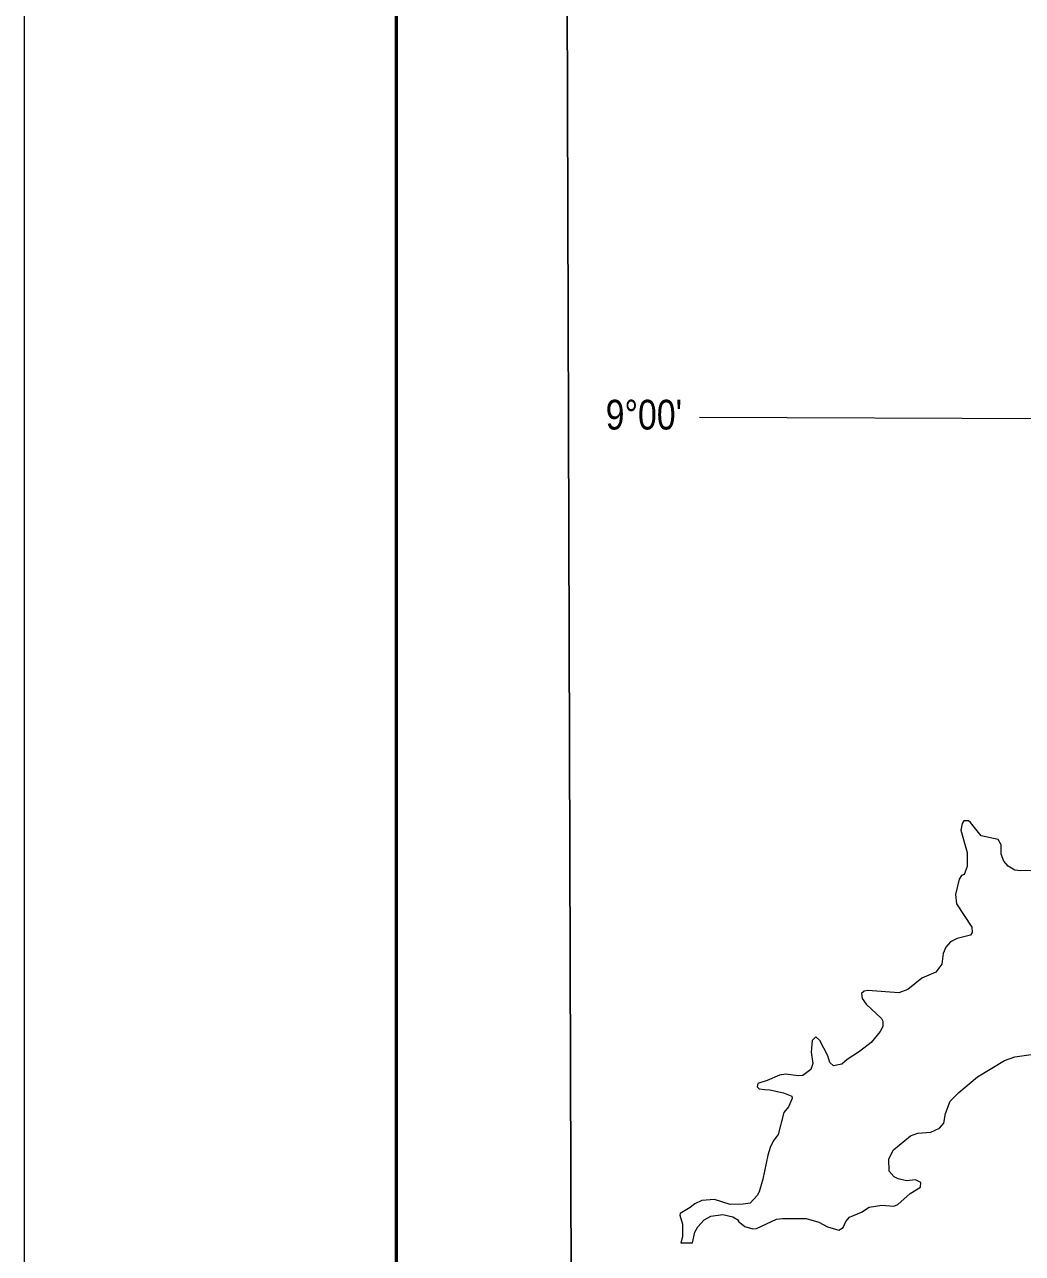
# Model space of a CAD drawing. Extents: x 553962 to 842807, y 8883888 to 9032388.
# Drawn here: x 553962 to 570734, y 8991098 to 9011743 of the extents above; entities that cross this region are included whole.
import ezdxf
from ezdxf.enums import TextEntityAlignment as Align

# ---------------------------------------------------------------- set-up
doc = ezdxf.new("R2010")
doc.units = 0
doc.header["$LTSCALE"] = 150
for name, color, linetype, lineweight in [('1', 7, 'Continuous', 13), ('25', 7, 'Continuous', 13), ('3', 7, 'Continuous', 13)]:
    doc.layers.add(name, color=color, linetype=linetype, lineweight=lineweight)
doc.layers.add('46', color=7, linetype='Continuous')

msp = doc.modelspace()

# ---------------------------------------------------------------- linework, layer by layer
at = {"layer": '1'}
msp.add_lwpolyline([(565303.2, 9005146.6), (664889.8, 9004806.7), (719872.1, 9004543.9), (790635.8, 9004109)], dxfattribs=at)
at = {"layer": '25'}
for points in [[(570879.9, 8997529.3), (570707.2, 8997522.8), (570605.6, 8997535.8), (570495.4, 8997602.8), (570421.8, 8997687.3), (570378.7, 8997803.8), (570376.4, 8997959.5), (570326.5, 8998050.2), (570039.3, 8998110.8), (569862.2, 8998339.7), (569828.8, 8998363.9), (569747.5, 8998367.9), (569719.3, 8998318.1), (569695.6, 8998210), (569803.5, 8997832.4), (569805.7, 8997600.4), (569753.7, 8997466.5), (569708.6, 8997447), (569671.8, 8997384.4), (569607, 8997125.3), (569624.2, 8996969.4), (569883.5, 8996580.5), (569890, 8996489.7), (569862.1, 8996442.2), (569634.2, 8996387.6), (569524.8, 8996331.6), (569444.9, 8996241), (569401.6, 8996135.2), (569377.7, 8995955.6), (569276.2, 8995821.7), (569042.7, 8995719.9), (568806.8, 8995531.7), (568653.5, 8995475.6), (568134.7, 8995512.3), (568072.2, 8995501.6), (568030.8, 8995462.5), (568041.7, 8995378.5), (568108.6, 8995287.8), (568364, 8995043), (568387.6, 8994997.6), (568385.5, 8994911.7), (568342.3, 8994825.1), (568190.7, 8994643.1), (567996.1, 8994487.5), (567788.8, 8994357.9), (567698, 8994275.9), (567560, 8994252.1), (567499.2, 8994304.1), (567462.2, 8994418.7), (567330.6, 8994677.7), (567263.6, 8994734), (567200.7, 8994675.1), (567183.6, 8994478), (567209.4, 8994288.5), (567174.9, 8994185.2), (567041.5, 8994087.6), (566962.8, 8994081.3), (566755.8, 8994109.3), (566652.7, 8994094.4), (566443.9, 8994001.2), (566287.2, 8993950.5), (566277.5, 8993895.3), (566309.1, 8993863.6), (566406.3, 8993853.8)], [(570879.9, 8997529.3), (570707.2, 8997522.8), (570605.6, 8997535.8), (570495.4, 8997602.8), (570421.8, 8997687.3), (570378.7, 8997803.8), (570376.4, 8997959.5), (570326.5, 8998050.2), (570039.3, 8998110.8), (569862.2, 8998339.7), (569828.8, 8998363.9), (569747.5, 8998367.9), (569719.3, 8998318.1), (569695.6, 8998210), (569803.5, 8997832.4), (569805.7, 8997600.4), (569753.7, 8997466.5), (569708.6, 8997447), (569671.8, 8997384.4), (569607, 8997125.3), (569624.2, 8996969.4), (569883.5, 8996580.5), (569890, 8996489.7), (569862.1, 8996442.2), (569634.2, 8996387.6), (569524.8, 8996331.6), (569444.9, 8996241), (569401.6, 8996135.2), (569377.7, 8995955.6), (569276.2, 8995821.7), (569042.7, 8995719.9), (568806.8, 8995531.7), (568653.5, 8995475.6), (568134.7, 8995512.3), (568072.2, 8995501.6), (568030.8, 8995462.5), (568041.7, 8995378.5), (568108.6, 8995287.8), (568364, 8995043), (568387.6, 8994997.6), (568385.5, 8994911.7), (568342.3, 8994825.1), (568190.7, 8994643.1), (567996.1, 8994487.5), (567788.8, 8994357.9), (567698, 8994275.9), (567560, 8994252.1), (567499.2, 8994304.1), (567462.2, 8994418.7), (567330.6, 8994677.7), (567263.6, 8994734), (567200.7, 8994675.1), (567183.6, 8994478), (567209.4, 8994288.5), (567174.9, 8994185.2), (567041.5, 8994087.6), (566962.8, 8994081.3), (566755.8, 8994109.3), (566652.7, 8994094.4), (566443.9, 8994001.2), (566287.2, 8993950.5), (566277.5, 8993895.3), (566309.1, 8993863.6), (566406.3, 8993853.8)], [(568487.1, 8992684.5), (568569.1, 8992838), (568854.8, 8993074), (568977.6, 8993117), (569194, 8993136.6), (569341.2, 8993199.5), (569413.7, 8993286.4), (569438.4, 8993446), (569516.9, 8993653.7), (569666.9, 8993803.6), (569976.6, 8994064), (570432.9, 8994338.6), (570607.5, 8994403.3), (571593.3, 8994539.5)], [(568487.1, 8992684.5), (568569.1, 8992838), (568854.8, 8993074), (568977.6, 8993117), (569194, 8993136.6), (569341.2, 8993199.5), (569413.7, 8993286.4), (569438.4, 8993446), (569516.9, 8993653.7), (569666.9, 8993803.6), (569976.6, 8994064), (570432.9, 8994338.6), (570607.5, 8994403.3), (571593.3, 8994539.5)], [(566406.3, 8993853.8), (566487.5, 8993845.6), (566720.4, 8993798.2), (566856.8, 8993741.9), (566861.3, 8993701.1), (566803.3, 8993560.8), (566725.3, 8993467.3), (566628, 8993095.8), (566556.6, 8993002.5), (566500.5, 8992892.5), (566452.8, 8992749.4), (566371.7, 8992344.8), (566307.9, 8992133.6), (566273.3, 8992070.6), (566159, 8991941.3), (566037.8, 8991923.8), (565822.3, 8991921.6), (565557.9, 8992003.8), (565347.2, 8991985.1), (565224.8, 8991932.3), (565151.5, 8991872), (564980.8, 8991770.3), (564976.4, 8991740.3), (564976.4, 8991740.3), (565017.4, 8991591.1), (565017.4, 8991374.7), (564994.9, 8991274.5), (565186.5, 8991274.5)], [(566406.3, 8993853.8), (566487.5, 8993845.6), (566720.4, 8993798.2), (566856.8, 8993741.9), (566861.3, 8993701.1), (566803.3, 8993560.8), (566725.3, 8993467.3), (566628, 8993095.8), (566556.6, 8993002.5), (566500.5, 8992892.5), (566452.8, 8992749.4), (566371.7, 8992344.8), (566307.9, 8992133.6), (566273.3, 8992070.6), (566159, 8991941.3), (566037.8, 8991923.8), (565822.3, 8991921.6), (565557.9, 8992003.8), (565347.2, 8991985.1), (565224.8, 8991932.3), (565151.5, 8991872), (564980.8, 8991770.3), (564976.4, 8991740.3), (564976.4, 8991740.3), (565017.4, 8991591.1), (565017.4, 8991374.7), (564994.9, 8991274.5), (565186.5, 8991274.5)], [(565186.5, 8991274.5), (565229.4, 8991456.8), (565277, 8991543.6), (565385, 8991662.2), (565495.2, 8991724.9), (565699.6, 8991750.3), (565868.8, 8991714.1), (565962.8, 8991656.3), (565956, 8991638.4), (566069.6, 8991550.2), (566202.1, 8991510.9), (566262.2, 8991518.1), (566602.6, 8991670.9), (566699.3, 8991686), (567101.1, 8991683.8), (567313.2, 8991623.3), (567457.9, 8991543.5), (567647.8, 8991487.2), (567719.8, 8991534.9), (567767.4, 8991634.3), (567827.8, 8991705.4), (568027.3, 8991790.1), (568156.3, 8991874), (568371.7, 8991906.5), (568571.6, 8991889.4), (568638.4, 8991921.7), (568847.5, 8992104.9), (569018.9, 8992209.7), (569025.4, 8992289.9), (568938.9, 8992336.7), (568783.5, 8992319.5), (568643, 8992349.7), (568576.9, 8992385), (568495.8, 8992479.4), (568487.1, 8992684.5)], [(565186.5, 8991274.5), (565229.4, 8991456.8), (565277, 8991543.6), (565385, 8991662.2), (565495.2, 8991724.9), (565699.6, 8991750.3), (565868.8, 8991714.1), (565962.8, 8991656.3), (565956, 8991638.4), (566069.6, 8991550.2), (566202.1, 8991510.9), (566262.2, 8991518.1), (566602.6, 8991670.9), (566699.3, 8991686), (567101.1, 8991683.8), (567313.2, 8991623.3), (567457.9, 8991543.5), (567647.8, 8991487.2), (567719.8, 8991534.9), (567767.4, 8991634.3), (567827.8, 8991705.4), (568027.3, 8991790.1), (568156.3, 8991874), (568371.7, 8991906.5), (568571.6, 8991889.4), (568638.4, 8991921.7), (568847.5, 8992104.9), (569018.9, 8992209.7), (569025.4, 8992289.9), (568938.9, 8992336.7), (568783.5, 8992319.5), (568643, 8992349.7), (568576.9, 8992385), (568495.8, 8992479.4), (568487.1, 8992684.5)]]:
    msp.add_lwpolyline(points, dxfattribs=at)
at = {"layer": '3'}
msp.add_lwpolyline([(842807.3, 9032387.8), (842807.3, 8883887.8), (553961.7, 8883887.8), (553961.7, 9032387.8)], close=True, dxfattribs=at)
at = {"layer": '3', "lineweight": 53}
msp.add_lwpolyline([(840307.3, 9029887.8), (840307.3, 8886387.8), (560211.7, 8886387.8), (560211.7, 9029887.8)], close=True, dxfattribs=at)
at = {"layer": '3', "lineweight": 25}
msp.add_lwpolyline([(563033.9, 9026438.8), (793061.1, 9026438.8), (793495.6, 8889836.8), (563468.3, 8889836.8)], close=True, dxfattribs=at)

# ---------------------------------------------------------------- texts
at = {"layer": '46', "width": 0.85}
msp.add_text("9°00'", height=500, dxfattribs=at).set_placement((564370.9, 9004939.3), align=Align.CENTER)

doc.saveas('drawing.dxf')
